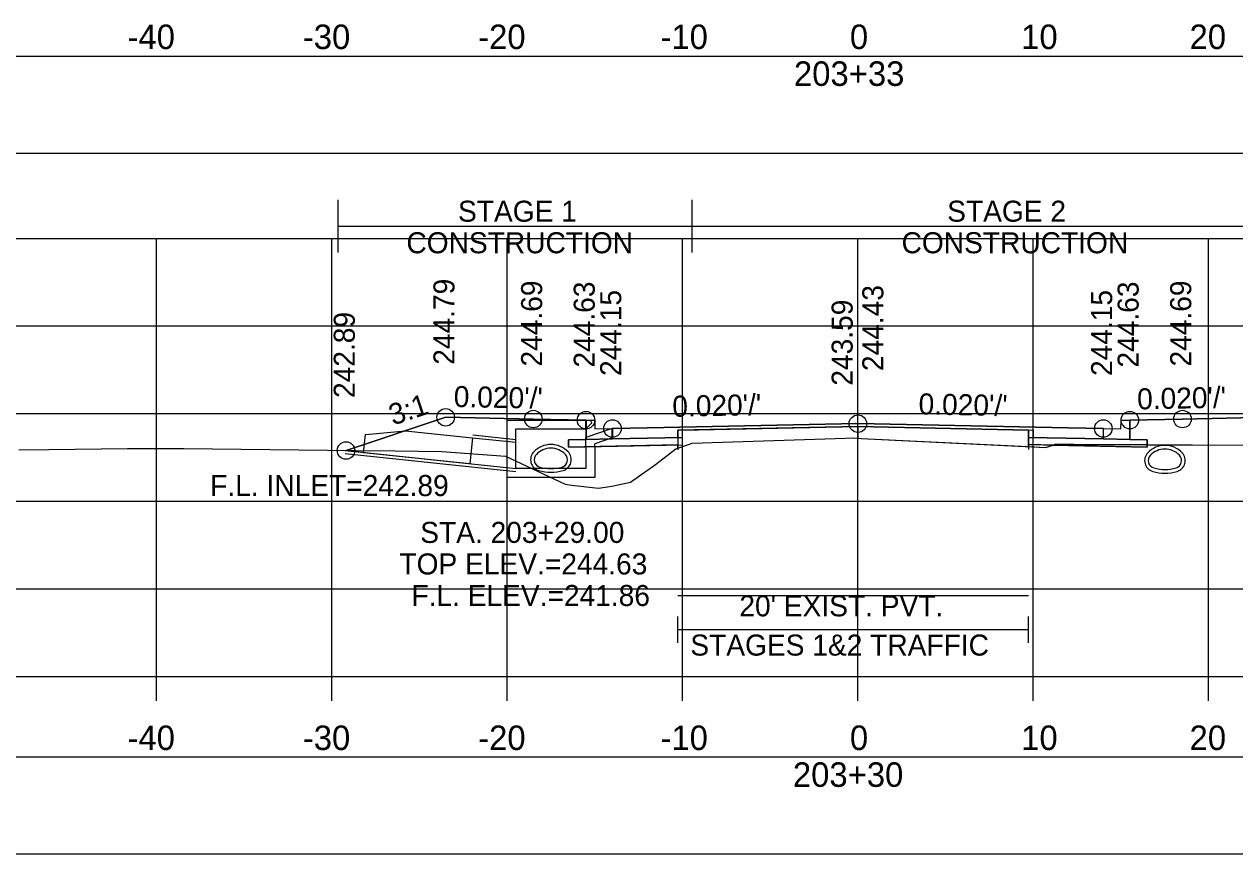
# Model space of a CAD drawing. Extents: x 1369627 to 1374022, y 380035 to 398173.
# Drawn here: x 1372051 to 1372120, y 380946 to 380993.3 of the extents above; entities that cross this region are included whole.
import ezdxf

# ---------------------------------------------------------------- set-up
doc = ezdxf.new("R2010")
doc.units = 0
for name, color, linetype in [('Default', 7, 'Continuous'), ('R_Alt Surface', 7, 'Continuous'), ('R_Axis', 7, 'Continuous'), ('R_Axis Annot', 7, 'Continuous'), ('R_Border Notes', 7, 'Continuous'), ('R_Drive', 7, 'Continuous'), ('R_Exist Surface', 7, 'Continuous'), ('R_Fin Surface', 7, 'Continuous'), ('R_Grid', 7, 'Continuous'), ('R_MOT', 7, 'Continuous'), ('R_No Plot', 7, 'Continuous'), ('R_Water', 7, 'Continuous'), ('R_Water Annot', 7, 'Continuous'), ('R_Xsect Elev', 7, 'Continuous'), ('R_Xsect Slope', 7, 'Continuous'), ('T_Vehicle Path Rt', 7, 'Continuous')]:
    doc.layers.add(name, color=color, linetype=linetype)

msp = doc.modelspace()

# ---------------------------------------------------------------- linework, layer by layer
at = {"layer": 'Default'}
for p, q in [((1372088.265, 380958.033), (1372088.265, 380959.533)), ((1372108.265, 380958.033), (1372108.265, 380959.533)), ((1372088.265, 380958.783), (1372108.265, 380958.783))]:
    msp.add_line(p, q, dxfattribs=at)
for points in [[(1371948.53, 380985.97), (1372248.53, 380985.97), (1372248.53, 380991.492), (1371948.53, 380991.492)], [(1372083.02, 380970.738), (1372083.52, 380970.738), (1372083.53, 380970.238), (1372084.53, 380970.258), (1372084.53, 380969.671), (1372083.03, 380969.641)], [(1372113.53, 380970.238), (1372113.54, 380970.738), (1372114.04, 380970.738), (1372114.03, 380969.641), (1372112.53, 380969.671), (1372112.53, 380970.258)], [(1371948.53, 380945.99), (1372248.53, 380945.99), (1372248.53, 380951.513), (1371948.53, 380951.513)]]:
    msp.add_lwpolyline(points, close=True, dxfattribs=at)
at = {"layer": 'R_Alt Surface'}
msp.add_lwpolyline([(1372083.03, 380970.739), (1372083.03, 380969.641), (1372084.53, 380969.671), (1372088.265, 380969.746), (1372088.265, 380970.162), (1372098.53, 380970.368), (1372108.265, 380970.173), (1372108.265, 380969.756), (1372112.53, 380969.671), (1372114.03, 380969.641), (1372114.031, 380970.739)], dxfattribs=at)
for points in [[(1372082.03, 380969.621), (1372083.03, 380969.641), (1372084.53, 380969.671), (1372088.265, 380969.746), (1372088.265, 380969.329), (1372082.03, 380969.204)], [(1372115.03, 380969.621), (1372114.03, 380969.641), (1372112.53, 380969.671), (1372108.265, 380969.756), (1372108.265, 380969.34), (1372115.03, 380969.204)]]:
    msp.add_lwpolyline(points, close=True, dxfattribs=at)
at = {"layer": 'R_Axis'}
for p, q in [((1371948.53, 380956.111), (1372248.53, 380956.111)), ((1372058.53, 380954.711), (1372058.53, 380956.111)), ((1372068.53, 380954.711), (1372068.53, 380956.111)), ((1372078.53, 380954.711), (1372078.53, 380956.111)), ((1372088.53, 380954.711), (1372088.53, 380956.111)), ((1372098.53, 380954.711), (1372098.53, 380956.111)), ((1372108.53, 380954.711), (1372108.53, 380956.111)), ((1372118.53, 380954.711), (1372118.53, 380956.111))]:
    msp.add_line(p, q, dxfattribs=at)
at = {"layer": 'R_Drive'}
for centre, radius, start, end in [((1372081.02, 380967.992), 1.354, 43.64848, 136.35152), ((1372116.04, 380967.941), 1.354, 43.64848, 136.35152), ((1372080.507, 380968.481), 0.646, 136.35152, 253.95293), ((1372080.507, 380968.481), 0.438, 136.35152, 253.95293), ((1372081.02, 380967.992), 1.146, 43.64848, 136.35152), ((1372081.532, 380968.481), 0.438, 286.04707, 43.64848), ((1372081.532, 380968.481), 0.646, 286.04707, 43.64848), ((1372115.527, 380968.43), 0.646, 136.35152, 253.95293), ((1372115.527, 380968.43), 0.438, 136.35152, 253.95293), ((1372116.04, 380967.941), 1.146, 43.64848, 136.35152), ((1372116.552, 380968.43), 0.438, 286.04707, 43.64848), ((1372116.552, 380968.43), 0.646, 286.04707, 43.64848), ((1372081.02, 380970.262), 2.5, 253.95293, 286.04707), ((1372081.02, 380970.262), 2.292, 253.95293, 286.04707), ((1372116.04, 380970.212), 2.5, 253.95293, 286.04707), ((1372116.04, 380970.212), 2.292, 253.95293, 286.04707)]:
    msp.add_arc(centre, radius, start, end, dxfattribs=at)
at = {"layer": 'R_Exist Surface'}
msp.add_lwpolyline([(1372050.681, 380969.041), (1372052.388, 380969.066), (1372056.865, 380969.118), (1372060.091, 380969.119), (1372069.919, 380968.996), (1372072.14, 380968.987), (1372074.802, 380968.94), (1372078.429, 380968.677), (1372081.187, 380967.391), (1372081.841, 380967.078), (1372082.215, 380967.027), (1372083.738, 380966.858), (1372084.486, 380966.974), (1372085.558, 380967.192), (1372086.98, 380968.209), (1372088.147, 380969.105), (1372088.979, 380969.391), (1372089.048, 380969.415), (1372097.831, 380969.713), (1372098.265, 380969.721), (1372098.722, 380969.693), (1372109.221, 380969.183), (1372109.723, 380969.331), (1372109.767, 380969.348), (1372110.84, 380969.344), (1372124.407, 380969.311)], dxfattribs=at)
at = {"layer": 'R_Fin Surface'}
msp.add_lwpolyline([(1372069.335, 380969.003), (1372075.02, 380970.898), (1372080.02, 380970.798), (1372083.02, 380970.738), (1372083.52, 380970.738), (1372083.53, 380970.238), (1372084.53, 380970.258), (1372086.53, 380970.298), (1372098.53, 380970.538), (1372110.53, 380970.298), (1372112.53, 380970.258), (1372113.53, 380970.238), (1372113.54, 380970.738), (1372114.04, 380970.738), (1372117.04, 380970.798), (1372122.04, 380970.898), (1372126.78, 380969.318)], dxfattribs=at)
at = {"layer": 'R_Grid'}
for p, q in [((1371948.53, 380981.111), (1372248.53, 380981.111)), ((1372058.53, 380956.111), (1372058.53, 380981.111)), ((1372068.53, 380956.111), (1372068.53, 380981.111)), ((1372078.53, 380956.111), (1372078.53, 380981.111)), ((1372088.53, 380956.111), (1372088.53, 380981.111)), ((1372098.53, 380956.111), (1372098.53, 380981.111)), ((1372108.53, 380956.111), (1372108.53, 380981.111)), ((1372118.53, 380956.111), (1372118.53, 380981.111)), ((1371948.53, 380976.111), (1372248.53, 380976.111)), ((1371948.53, 380971.111), (1372248.53, 380971.111)), ((1371948.53, 380966.111), (1372248.53, 380966.111)), ((1371948.53, 380961.111), (1372248.53, 380961.111)), ((1371948.53, 380956.111), (1372248.53, 380956.111))]:
    msp.add_line(p, q, dxfattribs=at)
at = {"layer": 'R_MOT'}
for p, q in [((1372068.881, 380980.304), (1372068.881, 380983.304)), ((1372089.083, 380980.304), (1372089.083, 380983.304)), ((1372068.881, 380981.804), (1372126.78, 380981.804))]:
    msp.add_line(p, q, dxfattribs=at)
at = {"layer": 'R_No Plot'}
for p, q in [((1372076.563, 380969.897), (1372079.02, 380969.637)), ((1372069.286, 380968.834), (1372079.02, 380967.804))]:
    msp.add_line(p, q, dxfattribs=at)
for points in [[(1372083.02, 380970.738), (1372083.03, 380969.641), (1372084.53, 380969.671), (1372088.53, 380969.751), (1372088.53, 380970.168), (1372098.53, 380970.368), (1372108.53, 380970.168), (1372108.53, 380969.751), (1372112.53, 380969.671), (1372114.03, 380969.641), (1372114.04, 380970.738)], [(1372088.265, 380960.721), (1372108.265, 380960.721)]]:
    msp.add_lwpolyline(points, dxfattribs=at)
for points in [[(1372098.53, 380970.538), (1372086.53, 380970.298), (1372084.53, 380970.258), (1372084.53, 380969.671), (1372088.53, 380969.751), (1372088.53, 380970.168), (1372098.53, 380970.368), (1372108.53, 380970.168), (1372108.53, 380969.751), (1372112.53, 380969.671), (1372112.53, 380970.258), (1372110.53, 380970.298)], [(1372088.53, 380969.751), (1372084.53, 380969.671), (1372083.03, 380969.641), (1372082.03, 380969.621), (1372082.03, 380969.204), (1372088.53, 380969.334)], [(1372108.53, 380969.751), (1372112.53, 380969.671), (1372114.03, 380969.641), (1372115.03, 380969.621), (1372115.03, 380969.204), (1372108.53, 380969.334)]]:
    msp.add_lwpolyline(points, close=True, dxfattribs=at)
for centre in [(1372075.02, 380970.898), (1372080.02, 380970.798), (1372083.02, 380970.738), (1372114.04, 380970.738), (1372117.04, 380970.798), (1372084.53, 380970.258), (1372098.53, 380970.538), (1372112.53, 380970.258), (1372069.335, 380969.003)]:
    msp.add_circle(centre, 0.5, dxfattribs=at)
at = {"layer": 'R_Water'}
for p, q in [((1372078.52, 380970.741), (1372083.27, 380970.741)), ((1372078.52, 380969.241), (1372078.52, 380970.741)), ((1372083.352, 380970.576), (1372083.02, 380970.241)), ((1372083.352, 380970.576), (1372083.27, 380970.741)), ((1372079.02, 380969.241), (1372079.02, 380970.241)), ((1372079.02, 380970.241), (1372083.02, 380970.241)), ((1372084.52, 380970.261), (1372083.02, 380969.741)), ((1372076.546, 380969.733), (1372079.02, 380969.471)), ((1372083.02, 380969.241), (1372083.02, 380969.741)), ((1372084.52, 380969.732), (1372083.52, 380969.385)), ((1372083.52, 380969.241), (1372083.52, 380969.385)), ((1372069.286, 380969.001), (1372079.02, 380967.971)), ((1372069.335, 380969.003), (1372079.02, 380967.971))]:
    msp.add_line(p, q, dxfattribs=at)
msp.add_lwpolyline([(1372076.546, 380969.733), (1372076.388, 380968.241), (1372070.339, 380968.881), (1372070.448, 380969.916), (1372072.734, 380970.136)], close=True, dxfattribs=at)
for points in [[(1372084.52, 380969.732), (1372084.52, 380970.261)], [(1372083.52, 380969.241), (1372083.52, 380967.471), (1372081.02, 380967.471), (1372078.52, 380967.471), (1372078.52, 380969.241)], [(1372083.02, 380969.241), (1372083.02, 380967.971), (1372081.02, 380967.971), (1372079.02, 380967.971), (1372079.02, 380969.241)]]:
    msp.add_lwpolyline(points, dxfattribs=at)
at = {"layer": 'R_Xsect Elev'}
msp.add_line((1372098.53, 380969.705), (1372098.53, 380979.705), dxfattribs=at)
at = {"layer": 'T_Vehicle Path Rt'}
for p, q in [((1372083.03, 380969.641), (1372083.02, 380970.738)), ((1372114.04, 380970.738), (1372114.03, 380969.641)), ((1372098.53, 380970.368), (1372098.53, 380969.705)), ((1372098.53, 380969.705), (1372098.53, 380970.368)), ((1372088.265, 380969.746), (1372088.265, 380969.329)), ((1372088.265, 380969.329), (1372088.265, 380969.049)), ((1372088.265, 380969.145), (1372088.265, 380969.329)), ((1372088.265, 380969.329), (1372088.265, 380969.145)), ((1372108.265, 380969.34), (1372108.265, 380969.756)), ((1372108.265, 380969.34), (1372108.265, 380969.06)), ((1372108.265, 380969.34), (1372108.265, 380969.23)), ((1372109.657, 380969.312), (1372108.265, 380969.34)), ((1372108.265, 380969.23), (1372108.265, 380969.34)), ((1372109.657, 380969.312), (1372115.03, 380969.204)), ((1372115.03, 380969.204), (1372115.03, 380969.334)), ((1372115.03, 380969.334), (1372124.407, 380969.311))]:
    msp.add_line(p, q, dxfattribs=at)
for points in [[(1372083.02, 380970.738), (1372080.02, 380970.798), (1372075.02, 380970.898), (1372069.335, 380969.003)], [(1372126.78, 380969.318), (1372122.04, 380970.898), (1372117.04, 380970.798), (1372114.04, 380970.738)], [(1372098.53, 380970.368), (1372088.265, 380970.162), (1372088.265, 380969.746)], [(1372108.265, 380969.756), (1372108.265, 380970.173), (1372098.53, 380970.368)], [(1372069.335, 380969.003), (1372069.919, 380968.996), (1372072.14, 380968.987), (1372074.802, 380968.94), (1372078.429, 380968.677), (1372081.187, 380967.391), (1372081.841, 380967.078), (1372082.215, 380967.027), (1372083.738, 380966.858), (1372084.486, 380966.974), (1372085.558, 380967.192), (1372086.98, 380968.209), (1372088.147, 380969.105), (1372088.265, 380969.145)], [(1372088.265, 380969.329), (1372082.03, 380969.204), (1372082.03, 380969.621), (1372083.03, 380969.641)], [(1372088.265, 380969.145), (1372088.979, 380969.391), (1372089.048, 380969.415), (1372097.831, 380969.713), (1372098.265, 380969.721), (1372098.53, 380969.705)], [(1372098.53, 380969.705), (1372098.722, 380969.693), (1372108.265, 380969.23)], [(1372108.265, 380969.23), (1372109.221, 380969.183), (1372109.657, 380969.312)], [(1372115.03, 380969.334), (1372110.84, 380969.344), (1372109.767, 380969.348), (1372109.723, 380969.331), (1372109.657, 380969.312)], [(1372114.03, 380969.641), (1372115.03, 380969.621), (1372115.03, 380969.334)]]:
    msp.add_lwpolyline(points, dxfattribs=at)

# ---------------------------------------------------------------- texts
at = {"layer": 'R_Axis Annot'}
for s, height, p in [('-40', 1.4, (1372056.871, 380991.911)), ('-30', 1.4, (1372066.871, 380991.911)), ('-20', 1.4, (1372076.871, 380991.911)), ('-10', 1.4, (1372087.268, 380991.911)), ('0', 1.4, (1372098.072, 380991.911)), ('10', 1.4, (1372107.841, 380991.911)), ('20', 1.4, (1372117.444, 380991.911)), ('203+33', 1.4, (1372094.881, 380989.811)), ("20' EXIST. PVT.", 1.2, (1372091.768, 380959.54)), ('STAGES 1&2 TRAFFIC', 1.2, (1372088.972, 380957.301)), ('-40', 1.4, (1372056.871, 380951.911)), ('-30', 1.4, (1372066.871, 380951.911)), ('-20', 1.4, (1372076.871, 380951.911)), ('-10', 1.4, (1372087.268, 380951.911)), ('0', 1.4, (1372098.072, 380951.911)), ('10', 1.4, (1372107.841, 380951.911)), ('20', 1.4, (1372117.444, 380951.911)), ('203+30', 1.4, (1372094.82, 380949.811))]:
    msp.add_text(s, height=height, dxfattribs=at).set_placement(p)
at = {"layer": 'R_Border Notes'}
msp.add_text('F.L. INLET=242.89', height=1.2, dxfattribs=at).set_placement((1372061.588, 380966.404))
at = {"layer": 'R_MOT'}
for s, p in [('STAGE 1', (1372075.722, 380982.06)), ('STAGE 2', (1372103.622, 380982.06)), ('CONSTRUCTION', (1372072.779, 380980.26)), ('CONSTRUCTION', (1372101.019, 380980.26))]:
    msp.add_text(s, height=1.2, dxfattribs=at).set_placement(p)
at = {"layer": 'R_Water Annot'}
for s, p in [('STA. 203+29.00', (1372073.567, 380963.731)), ('TOP ELEV.=244.63', (1372072.381, 380961.931)), ('F.L. ELEV.=241.86', (1372073.066, 380960.131))]:
    msp.add_text(s, height=1.2, dxfattribs=at).set_placement(p)
at = {"layer": 'R_Xsect Elev'}
for s, p in [('244.79', (1372075.52, 380973.898)), ('244.69', (1372080.52, 380973.798)), ('244.63', (1372083.52, 380973.738)), ('244.43', (1372099.981, 380973.538)), ('244.63', (1372114.54, 380973.738)), ('244.69', (1372117.54, 380973.798)), ('244.15', (1372085.03, 380973.258)), ('243.59', (1372098.23, 380972.705)), ('244.15', (1372113.03, 380973.258)), ('242.89', (1372069.835, 380972.003))]:
    msp.add_text(s, height=1.2, rotation=90, dxfattribs=at).set_placement(p)
at = {"layer": 'R_Xsect Slope'}
for s, rotation, p in [("0.020'/'", 358.85424, (1372075.47, 380971.489)), ("0.020'/'", 1.14576, (1372114.466, 380971.346)), ('3:1', 18.43323, (1372072.019, 380970.425)), ("0.020'/'", 1.14576, (1372087.956, 380970.926)), ("0.020'/'", 358.85424, (1372101.98, 380971.069))]:
    msp.add_text(s, height=1.2, rotation=rotation, dxfattribs=at).set_placement(p)

doc.saveas('drawing.dxf')
